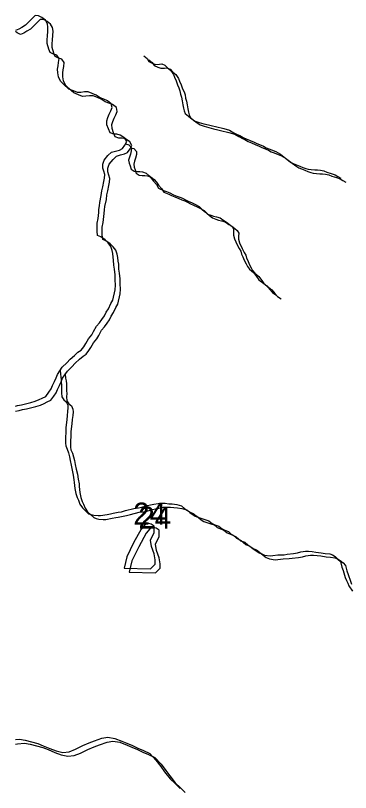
# Model space of a CAD drawing. Extents: x -21.1 to 50.3, y 0 to 22.1.
# Drawn here: x 43.456 to 44.094, y 15.627 to 17.106 of the extents above; entities that cross this region are included whole.
import ezdxf

# ---------------------------------------------------------------- set-up
doc = ezdxf.new("R2010")
doc.units = 0
for name, color, linetype in [('GM_X_Minor_Lake', 7, 'Continuous'), ('GM_X_Minor_River', 7, 'Continuous'), ('GM_X_Section_Text', 7, 'Continuous')]:
    doc.layers.add(name, color=color, linetype=linetype)

msp = doc.modelspace()

# ---------------------------------------------------------------- linework, layer by layer
at = {"layer": 'GM_X_Minor_Lake'}
for points in [[(43.7129, 16.0532), (43.7219, 16.0616), (43.7219, 16.0703), (43.7199, 16.0817), (43.7152, 16.0953), (43.7129, 16.1074), (43.7203, 16.1223), (43.7199, 16.1344), (43.7145, 16.1382), (43.7058, 16.1404), (43.6953, 16.1286), (43.681, 16.1026), (43.668, 16.0756), (43.6632, 16.0543)], [(43.7225, 16.0457), (43.7316, 16.0541), (43.7315, 16.0628), (43.7295, 16.0742), (43.7249, 16.0878), (43.7225, 16.0999), (43.73, 16.1148), (43.7295, 16.1269), (43.7242, 16.1307), (43.7154, 16.1329), (43.7049, 16.1211), (43.6907, 16.0951), (43.6776, 16.0681), (43.6728, 16.0468)], [(43.6632, 16.0543), (43.7129, 16.0532)], [(43.6728, 16.0468), (43.7225, 16.0457)]]:
    msp.add_lwpolyline(points, dxfattribs=at)
at = {"layer": 'GM_X_Minor_River'}
for points in [[(43.6379, 16.5579), (43.6413, 16.5644), (43.6458, 16.5838), (43.6465, 16.5929), (43.6461, 16.6028), (43.6457, 16.6123), (43.6446, 16.623), (43.6434, 16.6309), (43.643, 16.6401), (43.6422, 16.6462), (43.6415, 16.653), (43.6403, 16.6591), (43.6377, 16.6667), (43.6327, 16.6731), (43.627, 16.6792), (43.6187, 16.6849), (43.6126, 16.6872), (43.6114, 16.6959), (43.6114, 16.7039), (43.6118, 16.7107), (43.6133, 16.7195), (43.6148, 16.7309), (43.6151, 16.737), (43.6163, 16.7438), (43.6166, 16.7503), (43.6196, 16.7632), (43.6207, 16.7724), (43.6222, 16.78), (43.6241, 16.7902), (43.6256, 16.7963), (43.626, 16.8032), (43.6245, 16.8096), (43.6225, 16.8157), (43.6225, 16.8229), (43.6252, 16.8309), (43.6323, 16.8393), (43.6388, 16.8458), (43.6464, 16.8481), (43.6539, 16.85), (43.66, 16.8527), (43.6645, 16.8595), (43.6683, 16.866), (43.6645, 16.8728), (43.6558, 16.8785), (43.6493, 16.88), (43.6432, 16.88), (43.6364, 16.8827), (43.633, 16.8903), (43.6303, 16.8982), (43.6299, 16.9058), (43.6318, 16.9119), (43.6345, 16.918), (43.6378, 16.9245), (43.6401, 16.931), (43.6386, 16.9382), (43.6314, 16.9439), (43.6245, 16.9465), (43.6173, 16.9495), (43.6097, 16.9545), (43.6025, 16.9575), (43.5946, 16.9605), (43.5878, 16.9609), (43.5806, 16.9597), (43.5745, 16.9593), (43.5669, 16.9624), (43.5578, 16.9661), (43.5483, 16.9745), (43.5419, 16.9809), (43.538, 16.9893), (43.5369, 16.9969), (43.5365, 17.0041), (43.5372, 17.0102), (43.5384, 17.0167), (43.5391, 17.0239), (43.5349, 17.0303), (43.5285, 17.0322), (43.522, 17.0353), (43.5197, 17.0417), (43.5163, 17.0527), (43.5163, 17.0596), (43.517, 17.0672), (43.5178, 17.0756), (43.5181, 17.0839), (43.5174, 17.0904), (43.5136, 17.0972), (43.5067, 17.1021), (43.4999, 17.1056), (43.4938, 17.1059), (43.4874, 17.0994), (43.4814, 17.0941), (43.4753, 17.0876), (43.4685, 17.0834), (43.4624, 17.08), (43.4563, 17.0775)], [(43.6475, 16.5504), (43.6509, 16.5569), (43.6554, 16.5763), (43.6562, 16.5854), (43.6558, 16.5953), (43.6554, 16.6048), (43.6542, 16.6155), (43.6531, 16.6234), (43.6527, 16.6326), (43.6519, 16.6387), (43.6511, 16.6455), (43.65, 16.6516), (43.6473, 16.6592), (43.6423, 16.6656), (43.6367, 16.6717), (43.6283, 16.6774), (43.6222, 16.6797), (43.6211, 16.6884), (43.6211, 16.6964), (43.6214, 16.7032), (43.6229, 16.712), (43.6244, 16.7234), (43.6248, 16.7295), (43.6259, 16.7363), (43.6263, 16.7428), (43.6293, 16.7557), (43.6304, 16.7648), (43.6319, 16.7725), (43.6338, 16.7827), (43.6353, 16.7888), (43.6356, 16.7957), (43.6341, 16.8021), (43.6322, 16.8082), (43.6322, 16.8154), (43.6348, 16.8234), (43.642, 16.8318), (43.6484, 16.8383), (43.656, 16.8406), (43.6636, 16.8425), (43.6696, 16.8452), (43.6742, 16.852), (43.6779, 16.8585), (43.6741, 16.8653), (43.6654, 16.871), (43.6589, 16.8725), (43.6529, 16.8725), (43.6461, 16.8752), (43.6426, 16.8828), (43.64, 16.8907), (43.6396, 16.8983), (43.6414, 16.9044), (43.6441, 16.9105), (43.6475, 16.917), (43.6497, 16.9235), (43.6482, 16.9307), (43.641, 16.9364), (43.6342, 16.939), (43.627, 16.942), (43.6194, 16.947), (43.6122, 16.95), (43.6042, 16.953), (43.5974, 16.9534), (43.5902, 16.9522), (43.5841, 16.9518), (43.5765, 16.9549), (43.5674, 16.9586), (43.5579, 16.967), (43.5515, 16.9734), (43.5477, 16.9818), (43.5465, 16.9894), (43.5461, 16.9966), (43.5469, 17.0027), (43.548, 17.0092), (43.5487, 17.0164), (43.5446, 17.0228), (43.5381, 17.0247), (43.5317, 17.0278), (43.5294, 17.0342), (43.5259, 17.0452), (43.5259, 17.0521), (43.5267, 17.0597), (43.5274, 17.0681), (43.5278, 17.0764), (43.527, 17.0829), (43.5232, 17.0897), (43.5164, 17.0946), (43.5095, 17.0981), (43.5035, 17.0984), (43.4971, 17.0919), (43.491, 17.0866), (43.4849, 17.0801), (43.4781, 17.0759), (43.4721, 17.0725), (43.4656, 17.0698), (43.4596, 17.0728), (43.4563, 17.0753)], [(43.7007, 17.0292), (43.7068, 17.0239), (43.7103, 17.0186), (43.7175, 17.0149), (43.7232, 17.013), (43.7301, 17.0134), (43.735, 17.0142), (43.7407, 17.0112), (43.7457, 17.0063), (43.7518, 17.0014), (43.7569, 16.9935), (43.7588, 16.9886), (43.7619, 16.9818), (43.7646, 16.9742), (43.7673, 16.9685), (43.7693, 16.9624), (43.7705, 16.956), (43.772, 16.9503), (43.7732, 16.9438), (43.7748, 16.9362), (43.776, 16.9298), (43.7772, 16.9245), (43.7795, 16.9192), (43.7857, 16.9146), (43.7926, 16.909), (43.7983, 16.9052), (43.8059, 16.9026), (43.8147, 16.9001), (43.8234, 16.8978), (43.8314, 16.896), (43.8368, 16.8949), (43.8421, 16.8934), (43.8478, 16.892), (43.8528, 16.8909), (43.8638, 16.8875), (43.8719, 16.883), (43.8784, 16.8797), (43.8833, 16.8774), (43.8894, 16.8737), (43.8955, 16.8711), (43.9028, 16.8681), (43.9104, 16.8647), (43.9154, 16.8625), (43.9207, 16.8602), (43.928, 16.8572), (43.9333, 16.8542), (43.9387, 16.8524), (43.9436, 16.8505), (43.9516, 16.8472), (43.9604, 16.8423), (43.9704, 16.8344), (43.9799, 16.8272), (43.986, 16.8239), (43.991, 16.8216), (43.9975, 16.819), (44.0032, 16.8168), (44.0086, 16.8149), (44.0135, 16.8135), (44.0192, 16.8127), (44.0261, 16.8124), (44.031, 16.8121), (44.0367, 16.8114), (44.0428, 16.8103), (44.0489, 16.8077), (44.0573, 16.8051), (44.0646, 16.8025), (44.0695, 16.7998), (44.0753, 16.7965)], [(43.7103, 17.0217), (43.7164, 17.0164), (43.7199, 17.0111), (43.7271, 17.0074), (43.7329, 17.0055), (43.7397, 17.0059), (43.7446, 17.0067), (43.7504, 17.0037), (43.7554, 16.9988), (43.7615, 16.9939), (43.7665, 16.986), (43.7684, 16.9811), (43.7715, 16.9743), (43.7743, 16.9667), (43.777, 16.961), (43.7789, 16.9549), (43.7801, 16.9485), (43.7817, 16.9428), (43.7829, 16.9363), (43.7845, 16.9287), (43.7857, 16.9223), (43.7868, 16.917), (43.7892, 16.9117), (43.7953, 16.9071), (43.8022, 16.9015), (43.8079, 16.8977), (43.8156, 16.8951), (43.8243, 16.8926), (43.8331, 16.8903), (43.8411, 16.8885), (43.8464, 16.8874), (43.8518, 16.8859), (43.8575, 16.8845), (43.8624, 16.8834), (43.8735, 16.88), (43.8815, 16.8755), (43.888, 16.8722), (43.8929, 16.8699), (43.8991, 16.8662), (43.9052, 16.8636), (43.9124, 16.8606), (43.9201, 16.8572), (43.925, 16.855), (43.9304, 16.8527), (43.9376, 16.8497), (43.943, 16.8467), (43.9483, 16.8449), (43.9533, 16.843), (43.9613, 16.8397), (43.9701, 16.8348), (43.98, 16.8269), (43.9896, 16.8197), (43.9957, 16.8164), (44.0006, 16.8141), (44.0071, 16.8115), (44.0129, 16.8093), (44.0182, 16.8074), (44.0231, 16.8059), (44.0289, 16.8052), (44.0357, 16.8049), (44.0407, 16.8046), (44.0464, 16.8039), (44.0525, 16.8028), (44.0586, 16.8002), (44.0669, 16.7976), (44.0742, 16.795), (44.0792, 16.7923), (44.0849, 16.789)], [(43.6658, 16.8617), (43.6721, 16.8601), (43.677, 16.8544), (43.6767, 16.8487), (43.6749, 16.8419), (43.673, 16.8362), (43.6715, 16.8308), (43.6727, 16.8251), (43.6743, 16.8198), (43.6762, 16.8137), (43.682, 16.8096), (43.6877, 16.8089), (43.693, 16.8089), (43.698, 16.8086), (43.7052, 16.806), (43.7106, 16.8011), (43.7148, 16.7962), (43.719, 16.7909), (43.7244, 16.7841), (43.7287, 16.7773), (43.7382, 16.7732), (43.7435, 16.7709), (43.75, 16.7683), (43.7573, 16.765), (43.7634, 16.7624), (43.7691, 16.7605), (43.7741, 16.7583), (43.7798, 16.7553), (43.7851, 16.7527), (43.7924, 16.7493), (43.7989, 16.7463), (43.8057, 16.7426), (43.8107, 16.7373), (43.8157, 16.7327), (43.8215, 16.7282), (43.8279, 16.726), (43.8333, 16.7241), (43.839, 16.7227), (43.8459, 16.7208), (43.8527, 16.7159), (43.8581, 16.7126), (43.8638, 16.708), (43.8688, 16.7043), (43.8715, 16.6994), (43.8712, 16.6933), (43.8712, 16.6879), (43.8732, 16.6811), (43.8782, 16.6698), (43.8817, 16.6626), (43.8852, 16.6573), (43.8864, 16.6519), (43.8887, 16.647), (43.8914, 16.6406), (43.8953, 16.6334), (43.898, 16.6281), (43.9018, 16.6232), (43.9095, 16.6168), (43.9152, 16.6092), (43.9195, 16.6032), (43.929, 16.596), (43.9344, 16.5915), (43.9402, 16.5847), (43.9455, 16.579), (43.952, 16.5745)], [(43.6754, 16.8542), (43.6817, 16.8526), (43.6867, 16.8469), (43.6863, 16.8412), (43.6845, 16.8344), (43.6827, 16.8287), (43.6812, 16.8233), (43.6824, 16.8176), (43.6839, 16.8123), (43.6859, 16.8062), (43.6916, 16.8021), (43.6973, 16.8014), (43.7027, 16.8014), (43.7076, 16.8011), (43.7148, 16.7985), (43.7202, 16.7936), (43.7244, 16.7887), (43.7287, 16.7834), (43.734, 16.7766), (43.7383, 16.7698), (43.7478, 16.7657), (43.7532, 16.7634), (43.7597, 16.7608), (43.7669, 16.7575), (43.773, 16.7549), (43.7787, 16.753), (43.7837, 16.7508), (43.7894, 16.7478), (43.7948, 16.7452), (43.802, 16.7418), (43.8085, 16.7388), (43.8154, 16.7351), (43.8204, 16.7298), (43.8254, 16.7252), (43.8311, 16.7207), (43.8376, 16.7185), (43.8429, 16.7166), (43.8486, 16.7152), (43.8555, 16.7133), (43.8624, 16.7084), (43.8677, 16.7051), (43.8735, 16.7005), (43.8784, 16.6968), (43.8812, 16.6919), (43.8808, 16.6858), (43.8809, 16.6804), (43.8828, 16.6736), (43.8879, 16.6623), (43.8913, 16.6551), (43.8948, 16.6498), (43.896, 16.6444), (43.8983, 16.6395), (43.901, 16.6331), (43.9049, 16.6259), (43.9076, 16.6206), (43.9115, 16.6157), (43.9191, 16.6093), (43.9249, 16.6017), (43.9291, 16.5957), (43.9387, 16.5885), (43.944, 16.584), (43.9498, 16.5772), (43.9552, 16.5715), (43.9617, 16.567)], [(43.4563, 16.3625), (43.4602, 16.3636), (43.4678, 16.3651), (43.4754, 16.367), (43.4852, 16.3697), (43.4939, 16.372), (43.5011, 16.3754), (43.5072, 16.3781), (43.514, 16.3812), (43.5197, 16.3892), (43.5242, 16.3953), (43.5268, 16.4017), (43.5306, 16.4094), (43.5336, 16.4166), (43.5359, 16.4231), (43.5408, 16.4299), (43.5453, 16.4368), (43.554, 16.4452), (43.5601, 16.452), (43.5688, 16.4593), (43.5752, 16.4654), (43.5812, 16.4692), (43.5862, 16.4757), (43.5903, 16.4818), (43.5952, 16.4905), (43.6013, 16.4981), (43.605, 16.5046), (43.6103, 16.5145), (43.616, 16.521), (43.6209, 16.5278), (43.6254, 16.5343), (43.6288, 16.5415), (43.633, 16.548), (43.6379, 16.5579)], [(43.4563, 16.3528), (43.463, 16.3541), (43.4699, 16.3561), (43.4774, 16.3576), (43.485, 16.3595), (43.4949, 16.3622), (43.5036, 16.3645), (43.5108, 16.3679), (43.5168, 16.3706), (43.5236, 16.3737), (43.5293, 16.3817), (43.5338, 16.3878), (43.5365, 16.3942), (43.5402, 16.4019), (43.5433, 16.4091), (43.5455, 16.4156), (43.5504, 16.4224), (43.555, 16.4293), (43.5637, 16.4377), (43.5697, 16.4445), (43.5784, 16.4518), (43.5848, 16.4579), (43.5909, 16.4617), (43.5958, 16.4682), (43.5999, 16.4743), (43.6049, 16.483), (43.6109, 16.4906), (43.6147, 16.4971), (43.62, 16.507), (43.6256, 16.5135), (43.6305, 16.5203), (43.6351, 16.5268), (43.6385, 16.534), (43.6426, 16.5405), (43.6475, 16.5504)], [(43.5412, 16.4305), (43.5419, 16.4236), (43.5427, 16.4183), (43.5435, 16.4123), (43.5436, 16.3993), (43.5441, 16.3944), (43.5437, 16.3879), (43.5446, 16.3803), (43.548, 16.3746), (43.553, 16.3709), (43.5561, 16.3644), (43.5561, 16.3595), (43.5554, 16.3523), (43.5544, 16.345), (43.5537, 16.3363), (43.5526, 16.3271), (43.5523, 16.3214), (43.5519, 16.3165), (43.552, 16.3112), (43.5513, 16.3051), (43.5514, 16.2922), (43.5522, 16.2868), (43.5549, 16.2808), (43.5569, 16.2739), (43.5592, 16.2664), (43.5604, 16.2591), (43.5624, 16.25), (43.5644, 16.2405), (43.566, 16.2311), (43.5676, 16.2223), (43.568, 16.2174), (43.5692, 16.206), (43.5712, 16.1965), (43.5736, 16.1885), (43.5759, 16.1836), (43.579, 16.176), (43.5836, 16.1688), (43.5894, 16.1636), (43.5955, 16.1579), (43.6004, 16.1564), (43.6054, 16.1553), (43.6134, 16.1542), (43.6183, 16.1543), (43.6305, 16.1567), (43.6373, 16.1579), (43.6422, 16.159), (43.6517, 16.161), (43.6582, 16.1618), (43.6654, 16.1638), (43.6817, 16.1681), (43.6905, 16.1689), (43.6965, 16.1705), (43.7075, 16.1736), (43.7132, 16.1748), (43.7197, 16.176), (43.7276, 16.1776), (43.7349, 16.1781), (43.7413, 16.1777), (43.7482, 16.177), (43.7546, 16.1767), (43.7634, 16.1756), (43.7725, 16.1727), (43.7783, 16.1674), (43.7886, 16.161), (43.7947, 16.158), (43.8001, 16.1539), (43.8051, 16.1509), (43.8184, 16.1464), (43.8245, 16.1442), (43.8306, 16.1393), (43.8356, 16.137), (43.8432, 16.1344), (43.8497, 16.1292), (43.8547, 16.1269), (43.8616, 16.1239), (43.8669, 16.1187), (43.8761, 16.1142), (43.8849, 16.1066), (43.8925, 16.1037), (43.8987, 16.0988), (43.9101, 16.0909), (43.9151, 16.089), (43.9239, 16.0822), (43.9304, 16.0793), (43.9407, 16.0778), (43.946, 16.0782), (43.9558, 16.0795), (43.9673, 16.0799), (43.9733, 16.0811), (43.9851, 16.0824), (43.9927, 16.0832), (43.9991, 16.0855), (44.0079, 16.0864), (44.014, 16.0864), (44.0208, 16.0861), (44.028, 16.085), (44.0379, 16.0836), (44.0459, 16.0825), (44.0543, 16.0814), (44.0593, 16.0795), (44.0646, 16.0762)], [(43.5508, 16.423), (43.5515, 16.4161), (43.5524, 16.4108), (43.5532, 16.4048), (43.5533, 16.3918), (43.5537, 16.3869), (43.5534, 16.3804), (43.5542, 16.3728), (43.5577, 16.3671), (43.5626, 16.3634), (43.5657, 16.3569), (43.5658, 16.352), (43.5651, 16.3448), (43.564, 16.3375), (43.5633, 16.3288), (43.5622, 16.3196), (43.5619, 16.3139), (43.5616, 16.309), (43.5616, 16.3037), (43.5609, 16.2976), (43.561, 16.2847), (43.5618, 16.2793), (43.5645, 16.2733), (43.5665, 16.2664), (43.5688, 16.2589), (43.5701, 16.2516), (43.572, 16.2425), (43.574, 16.233), (43.5756, 16.2236), (43.5772, 16.2148), (43.5776, 16.2099), (43.5789, 16.1985), (43.5808, 16.189), (43.5832, 16.181), (43.5855, 16.1761), (43.5886, 16.1685), (43.5932, 16.1613), (43.599, 16.1561), (43.6051, 16.1504), (43.6101, 16.1489), (43.615, 16.1478), (43.623, 16.1467), (43.628, 16.1468), (43.6401, 16.1492), (43.647, 16.1504), (43.6519, 16.1515), (43.6614, 16.1535), (43.6678, 16.1543), (43.675, 16.1563), (43.6914, 16.1606), (43.7001, 16.1614), (43.7062, 16.163), (43.7172, 16.1661), (43.7229, 16.1673), (43.7293, 16.1685), (43.7373, 16.1701), (43.7445, 16.1706), (43.751, 16.1702), (43.7578, 16.1695), (43.7643, 16.1692), (43.773, 16.1681), (43.7822, 16.1652), (43.7879, 16.1599), (43.7983, 16.1535), (43.8044, 16.1505), (43.8097, 16.1464), (43.8147, 16.1434), (43.828, 16.1389), (43.8341, 16.1367), (43.8403, 16.1318), (43.8452, 16.1295), (43.8529, 16.1269), (43.8594, 16.1217), (43.8643, 16.1194), (43.8712, 16.1164), (43.8766, 16.1112), (43.8857, 16.1067), (43.8945, 16.0991), (43.9022, 16.0962), (43.9083, 16.0913), (43.9198, 16.0834), (43.9247, 16.0815), (43.9335, 16.0747), (43.94, 16.0718), (43.9503, 16.0703), (43.9556, 16.0707), (43.9655, 16.072), (43.9769, 16.0724), (43.983, 16.0736), (43.9947, 16.0749), (44.0023, 16.0757), (44.0088, 16.078), (44.0175, 16.0789), (44.0236, 16.0789), (44.0304, 16.0786), (44.0377, 16.0775), (44.0476, 16.0761), (44.0556, 16.075), (44.0639, 16.0739), (44.0689, 16.072), (44.0743, 16.0687)], [(44.0646, 16.0762), (44.07, 16.0717), (44.075, 16.0667), (44.0773, 16.0565), (44.0801, 16.0497), (44.084, 16.0368), (44.0863, 16.0311), (44.089, 16.0258), (44.0906, 16.0205), (44.0975, 16.0103)], [(44.0743, 16.0687), (44.0796, 16.0642), (44.0846, 16.0592), (44.087, 16.049), (44.0897, 16.0422), (44.0936, 16.0293), (44.0959, 16.0236)], [(43.4563, 15.728), (43.4638, 15.7289), (43.4749, 15.7267), (43.4866, 15.7238), (43.4988, 15.7205), (43.5091, 15.7164), (43.5216, 15.7108), (43.5334, 15.7067), (43.5463, 15.7038), (43.5585, 15.705), (43.5706, 15.71), (43.5845, 15.717), (43.5963, 15.722), (43.6065, 15.7255), (43.6209, 15.7309), (43.6318, 15.7325), (43.6451, 15.7304), (43.6588, 15.7252), (43.6683, 15.7214), (43.679, 15.7166), (43.6893, 15.7117), (43.6999, 15.7073), (43.7121, 15.7013), (43.7236, 15.6889), (43.7328, 15.6768), (43.7401, 15.6666), (43.7504, 15.6534), (43.7599, 15.6447), (43.7699, 15.635)], [(43.4563, 15.7193), (43.4598, 15.7198), (43.4735, 15.7214), (43.4845, 15.7192), (43.4963, 15.7163), (43.5084, 15.713), (43.5187, 15.7089), (43.5313, 15.7033), (43.5431, 15.6992), (43.556, 15.6963), (43.5681, 15.6975), (43.5802, 15.7025), (43.5942, 15.7095), (43.6059, 15.7145), (43.6161, 15.718), (43.6305, 15.7234), (43.6415, 15.725), (43.6548, 15.7229), (43.6685, 15.7177), (43.678, 15.7139), (43.6886, 15.7091), (43.6989, 15.7042), (43.7096, 15.6998), (43.7217, 15.6938), (43.7332, 15.6814), (43.7424, 15.6693), (43.7497, 15.6591), (43.76, 15.6459), (43.7696, 15.6372), (43.7795, 15.6275)]]:
    msp.add_lwpolyline(points, dxfattribs=at)

# ---------------------------------------------------------------- texts
at = {"layer": 'GM_X_Section_Text'}
for p in [(43.6805, 16.1372), (43.6901, 16.1297)]:
    msp.add_text('24', height=0.04186, rotation=0, dxfattribs=at).set_placement(p)

doc.saveas('drawing.dxf')
